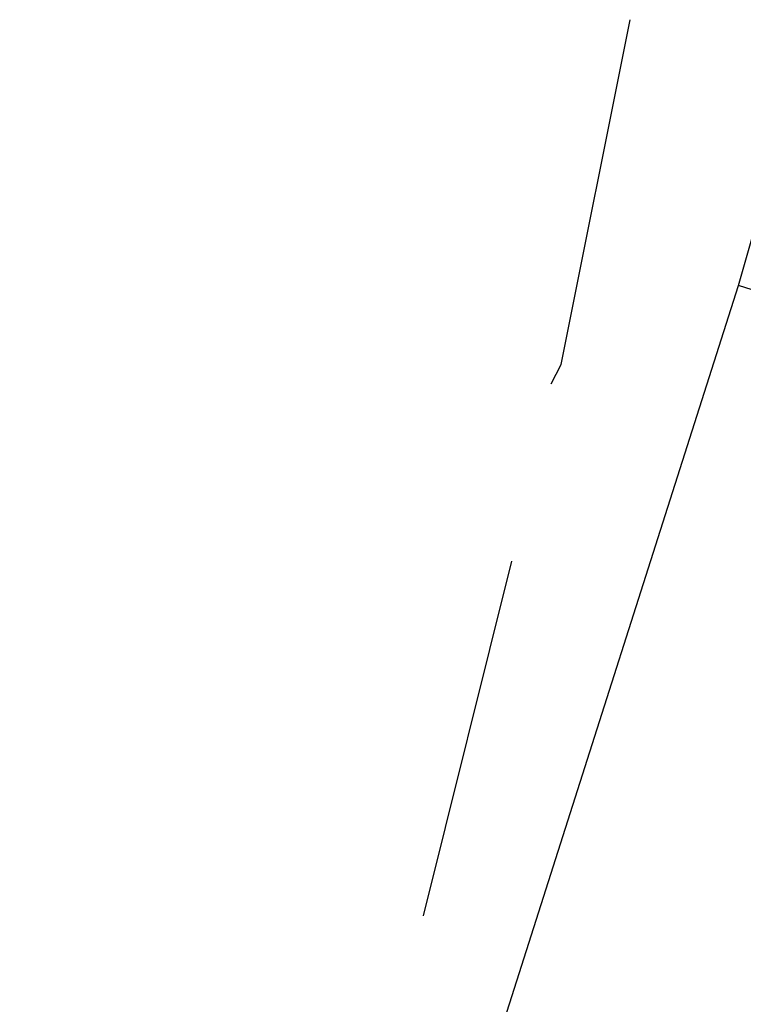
# Model space of a CAD drawing. Header units: feet. Extents: x -79 to 198, y -22 to 181.
# Tile 421 of 656: x 121.973 to 122.953, y 41.658 to 42.991. Entities that reach past the tile are written whole.
import ezdxf

# ---------------------------------------------------------------- set-up
doc = ezdxf.new("R2010")
doc.units = ezdxf.units.FT
doc.layers.add('A-LINEA', color=7, linetype='CONTINUOUS')

msp = doc.modelspace()

# ---------------------------------------------------------------- linework, layer by layer
at = {"layer": 'A-LINEA'}
for p, q in [((121.9733, 39.5778), (122.9467, 42.6311)), ((121.9733, 39.5778), (122.9467, 42.6311)), ((122.52, 41.7778), (122.64, 42.2578)), ((122.52, 41.7778), (122.64, 42.2578))]:
    msp.add_line(p, q, dxfattribs=at)
for points in [[(122.6933, 42.4978), (122.7067, 42.5244), (122.8, 42.9911)], [(122.6933, 42.4978), (122.7067, 42.5244), (122.8, 42.9911)], [(122.9467, 42.6311), (123.0267, 42.9111), (123.5867, 42.7378), (123.4933, 42.4578), (122.9467, 42.6311)], [(122.9467, 42.6311), (123.0267, 42.9111), (123.5867, 42.7378), (123.4933, 42.4578), (122.9467, 42.6311)]]:
    msp.add_lwpolyline(points, dxfattribs=at)

doc.saveas('drawing.dxf')
